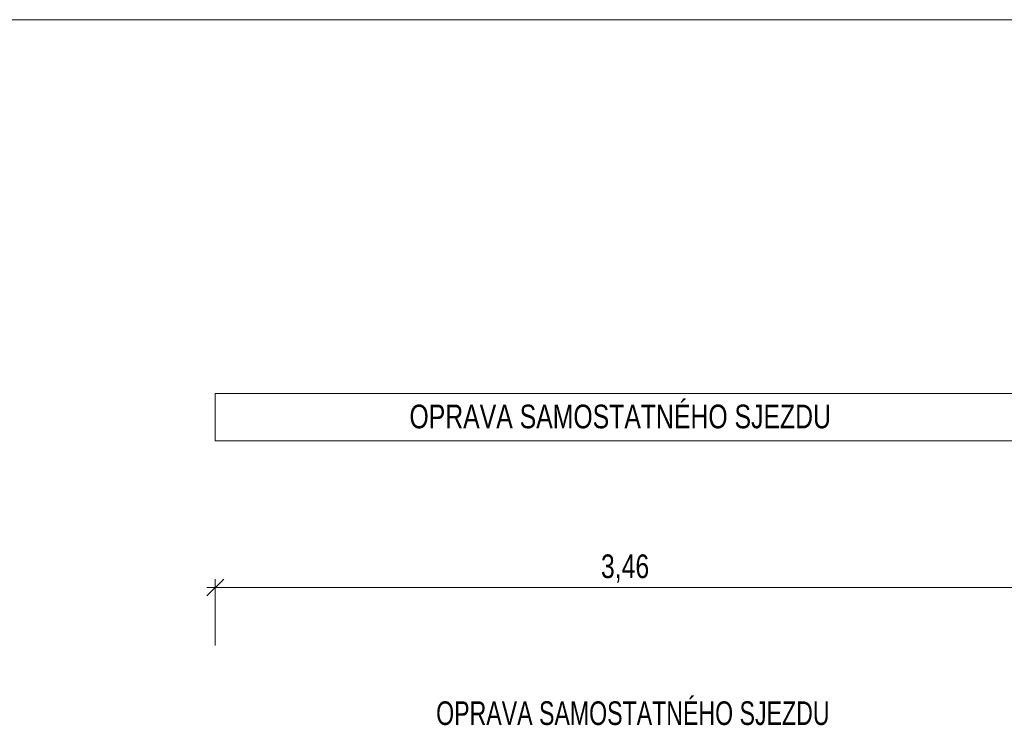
# Model space of a CAD drawing. Header units: metres. Extents: x -425196.4 to -425164.9, y -1102321.1 to -1102306.2.
# Tile 290 of 295: x -425186 to -425181.9, y -1102309.2 to -1102306.2. Entities that reach past the tile are written whole.
import ezdxf
from ezdxf.enums import TextEntityAlignment as Align

# ---------------------------------------------------------------- set-up
doc = ezdxf.new("R2010")
doc.units = ezdxf.units.M
doc.header["$LTSCALE"] = 0.5
doc.header["$MEASUREMENT"] = 0
for name, color, linetype, lineweight in [('KÓTY', 7, 'Continuous', 13), ('RAMECEK', 7, 'Continuous', 0), ('VZOROVY_KOTY', 7, 'Continuous', 13)]:
    doc.layers.add(name, color=color, linetype=linetype, lineweight=lineweight)
doc.styles.add('Style-Arial', font='arial.ttf')

msp = doc.modelspace()

# ---------------------------------------------------------------- linework, layer by layer
at = {"layer": 'KÓTY'}
for p, q in [((-425185.1955, -1102307.8051), (-425177.7815, -1102307.8051)), ((-425185.1955, -1102308.0051), (-425177.7815, -1102308.0051)), ((-425185.2314, -1102308.6602), (-425185.1596, -1102308.5902)), ((-425185.1955, -1102308.5902), (-425185.1955, -1102308.8702)), ((-425185.2314, -1102308.6252), (-425177.7456, -1102308.6252))]:
    msp.add_line(p, q, dxfattribs=at)
at = {"layer": 'RAMECEK', "flags": 128}
msp.add_lwpolyline([(-425196.3967, -1102306.225), (-425164.8967, -1102306.225), (-425164.8967, -1102321.075), (-425196.3967, -1102321.075)], close=True, dxfattribs=at)
at = {"layer": 'VZOROVY_KOTY'}
msp.add_line((-425185.1955, -1102308.0051), (-425185.1955, -1102307.8051), dxfattribs=at)

# ---------------------------------------------------------------- texts
at = {"layer": 'KÓTY', "style": 'Style-Arial', "width": 0.75}
for s, p in [('OPRAVA SAMOSTATNÉHO SJEZDU', (-425183.4839, -1102307.902)), ('3,46', (-425183.4633, -1102308.5351))]:
    msp.add_text(s, height=0.1, dxfattribs=at).set_placement(p, align=Align.MIDDLE_CENTER)
at = {"layer": 'VZOROVY_KOTY', "lineweight": 13, "insert": (-425184.2617, -1102309.1059), "char_height": 0.1, "attachment_point": 1, "line_spacing_factor": 0.60492, "style": 'Style-Arial'}
msp.add_mtext('\\H1x;\\W0.7;OPRAVA SAMOSTATNÉHO SJEZDU', dxfattribs=at)

doc.saveas('drawing.dxf')
